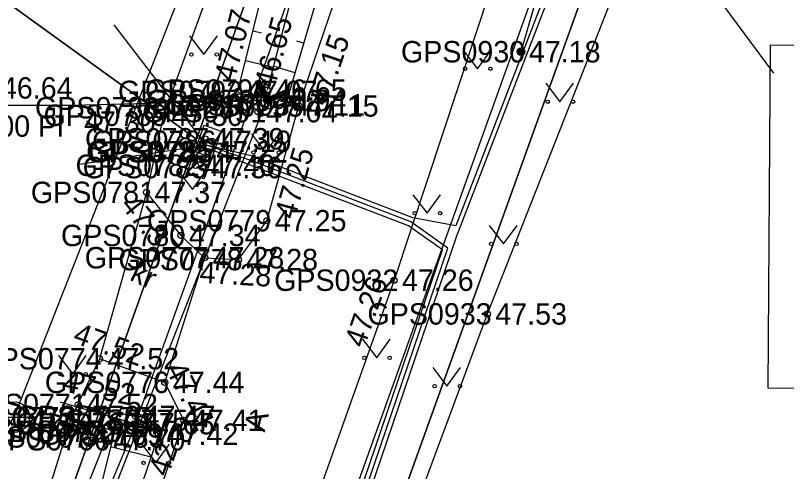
# Model space of a CAD drawing. Extents: x 551623 to 559850, y 6561220 to 6567135.
# Drawn here: x 557032.9 to 557058.11, y 6565381.94 to 6565396.84 of the extents above; entities that cross this region are included whole.
import ezdxf

# ---------------------------------------------------------------- set-up
doc = ezdxf.new("R2010")
doc.units = 0
for name, color, linetype in [('AED', 7, 'Continuous'), ('ELRAJATISMP', 7, 'Continuous'), ('HALJASTUS', 7, 'Continuous'), ('Hoone Elu- või ühiskondlik hoone', 7, 'Continuous'), ('KKAEV', 7, 'Continuous'), ('KORGUS-EH2000', 7, 'Continuous'), ('KPOHULIIN', 7, 'Continuous'), ('KTRASS', 7, 'Continuous'), ('MOOTKORG-EH2000', 7, 'Continuous'), ('MOOTMPUNKT', 7, 'Continuous'), ('MOOTNR', 7, 'Continuous'), ('MOOTPIIR', 7, 'Continuous'), ('MPKAABEL', 7, 'Continuous'), ('PIIR', 7, 'Continuous'), ('POST', 7, 'Continuous'), ('RELJEEF', 7, 'Continuous'), ('TEE', 7, 'Continuous'), ('TRUUP', 7, 'Continuous'), ('VKAEV', 7, 'Continuous'), ('VTRASS', 7, 'Continuous')]:
    doc.layers.add(name, color=color, linetype=linetype)

msp = doc.modelspace()

# ---------------------------------------------------------------- linework, layer by layer
at = {"layer": 'AED'}
for points in [[(557044.623, 6565412.437), (557041.121, 6565402.831), (557037.738, 6565393.584), (557037.46, 6565393.829)], [(557002.463, 6565358.674), (557002.806, 6565358.229), (557006.639, 6565359.576), (557016.541, 6565361.047), (557021.397, 6565361.779), (557023.571, 6565362.386), (557029.506, 6565367.036), (557035.85, 6565382.984), (557035.175, 6565383.077)]]:
    msp.add_lwpolyline(points, dxfattribs=at)
at = {"layer": 'ELRAJATISMP'}
for p, q in [((557038.912, 6565392.828), (557039.476, 6565392.631)), ((557038.823, 6565392.572), (557039.386, 6565392.375)), ((557038.759, 6565392.4), (557039.321, 6565392.199)), ((557038.667, 6565392.144), (557039.229, 6565391.943))]:
    msp.add_line(p, q, dxfattribs=at)
for points in [[(557038.67, 6565392.137), (557039.064, 6565393.264), (557039.628, 6565393.067), (557039.234, 6565391.94)], [(557038.512, 6565391.71), (557038.914, 6565392.835), (557039.476, 6565392.634), (557039.074, 6565391.509)]]:
    msp.add_lwpolyline(points, close=True, dxfattribs=at)
at = {"layer": 'HALJASTUS'}
for p, q in [((557038.592, 6565396.175), (557039.055, 6565395.568)), ((557039.055, 6565395.568), (557039.501, 6565396.175)), ((557047.536, 6565395.71), (557048, 6565395.103)), ((557048, 6565395.103), (557048.445, 6565395.71)), ((557050.235, 6565394.633), (557050.699, 6565394.026)), ((557050.699, 6565394.026), (557051.144, 6565394.633)), ((557040.615, 6565392.974), (557041.078, 6565392.367)), ((557041.078, 6565392.367), (557041.524, 6565392.974)), ((557038.219, 6565391.765), (557038.683, 6565391.159)), ((557038.683, 6565391.159), (557039.128, 6565391.765)), ((557045.89, 6565390.988), (557046.354, 6565390.382)), ((557046.354, 6565390.382), (557046.799, 6565390.988)), ((557048.388, 6565389.987), (557048.851, 6565389.38)), ((557048.851, 6565389.38), (557049.297, 6565389.987)), ((557044.244, 6565386.267), (557044.708, 6565385.66)), ((557044.708, 6565385.66), (557045.153, 6565386.267)), ((557034.308, 6565385.732), (557034.772, 6565385.126)), ((557034.772, 6565385.126), (557035.217, 6565385.732)), ((557046.54, 6565385.34), (557047.003, 6565384.734)), ((557047.003, 6565384.734), (557047.449, 6565385.34)), ((557037.029, 6565382.835), (557037.492, 6565382.228)), ((557037.492, 6565382.228), (557037.938, 6565382.835))]:
    msp.add_line(p, q, dxfattribs=at)
for centre in [(557038.654, 6565395.568), (557039.483, 6565395.568), (557047.599, 6565395.103), (557048.427, 6565395.103), (557050.298, 6565394.026), (557051.126, 6565394.026), (557040.677, 6565392.367), (557041.506, 6565392.367), (557038.282, 6565391.159), (557039.111, 6565391.159), (557045.953, 6565390.382), (557046.781, 6565390.382), (557048.45, 6565389.38), (557049.279, 6565389.38), (557044.307, 6565385.66), (557045.135, 6565385.66), (557034.371, 6565385.126), (557035.199, 6565385.126), (557046.602, 6565384.734), (557047.431, 6565384.734), (557037.091, 6565382.228), (557037.92, 6565382.228)]:
    msp.add_circle(centre, 0.055, dxfattribs=at)
at = {"layer": 'Hoone Elu- või ühiskondlik hoone'}
msp.add_lwpolyline([(557076.284, 6565393.143), (557076.226, 6565386.244), (557067.044, 6565386.32), (557067.03, 6565384.591), (557057.499, 6565384.67), (557057.584, 6565395.879), (557067.365, 6565395.799), (557067.347, 6565393.219)], close=True, dxfattribs=at)
at = {"layer": 'KKAEV'}
msp.add_line((557032.363, 6565383.722), (557033.363, 6565383.722), dxfattribs=at)
msp.add_circle((557032.863, 6565383.722), 0.5, dxfattribs=at)
at = {"layer": 'KORGUS-EH2000'}
for centre in [(557040.171, 6565394.362), (557041.125, 6565394.406), (557042.169, 6565393.888), (557037.738, 6565393.584), (557037.184, 6565391.063), (557041.118, 6565390.14), (557039.085, 6565388.93), (557045.276, 6565388.196), (557048.326, 6565387.095), (557035.648, 6565385.632), (557034.953, 6565384.135), (557034.718, 6565383.704), (557038.407, 6565383.621), (557037.583, 6565383.166)]:
    msp.add_circle(centre, 0.1, dxfattribs=at)
at = {"layer": 'KPOHULIIN'}
msp.add_lwpolyline([(557033.153, 6565351.076), (557050.554, 6565399.565), (557067.065, 6565445.505), (557084.207, 6565493.616), (557103.697, 6565548.895), (557103.697, 6565548.895), (557136.898, 6565642.401), (557153.703, 6565689.258)], dxfattribs=at)
at = {"layer": 'KTRASS'}
for points in [[(557026.803, 6565375.144), (557032.863, 6565383.722), (557042.439, 6565408.103), (557054.708, 6565437.366), (557065.159, 6565467.183), (557074.882, 6565496.793), (557085.218, 6565523.93), (557095.541, 6565553.264), (557105.806, 6565584.058), (557113.235, 6565607.969), (557122.948, 6565634.671), (557136.565, 6565667.041), (557148.593, 6565662.181)], [(557057.691, 6565394.957), (557053.906, 6565400.065)]]:
    msp.add_lwpolyline(points, dxfattribs=at)
at = {"layer": 'MOOTMPUNKT'}
for centre in [(557049.422, 6565395.659), (557040.171, 6565394.362), (557041.125, 6565394.406), (557041.109, 6565394.067), (557037.46, 6565393.829), (557041.728, 6565393.923), (557042.169, 6565393.888), (557037.738, 6565393.584), (557040.826, 6565393.702), (557039.094, 6565392.814), (557039.324, 6565392.734), (557039.203, 6565392.394), (557039.204, 6565392.39), (557038.785, 6565391.95), (557039.018, 6565391.876), (557037.184, 6565391.063), (557041.118, 6565390.14), (557038.31, 6565389.657), (557039.085, 6565388.93), (557040.187, 6565388.87), (557045.276, 6565388.196), (557048.326, 6565387.095), (557035.648, 6565385.632), (557037.783, 6565384.859), (557034.953, 6565384.135), (557034.718, 6565383.704), (557036.831, 6565383.744), (557036.81, 6565383.508), (557038.407, 6565383.621), (557036.134, 6565383.261), (557037.583, 6565383.166), (557035.175, 6565383.077), (557035.85, 6565382.984)]:
    msp.add_circle(centre, 0.1, dxfattribs=at)
at = {"layer": 'MOOTPIIR'}
for points in [[(557043.61, 6565374.404), (557048.326, 6565387.095), (557054.958, 6565403.892), (557057.368, 6565411.903), (557059.124, 6565415.827), (557061.076, 6565421.817), (557066.752, 6565436.836), (557070.253, 6565448.143), (557075.528, 6565462.304), (557079.528, 6565474.038), (557080.455, 6565474.425), (557081.9, 6565473.857), (557083.68, 6565476.148), (557106.788, 6565458.587)], [(557055.674, 6565441.463), (557049.377, 6565425.485), (557046.583, 6565418.311), (557041.121, 6565402.831), (557037.738, 6565393.584), (557037.184, 6565391.063), (557035.648, 6565385.632), (557034.718, 6565383.704), (557029.506, 6565367.036)]]:
    msp.add_lwpolyline(points, dxfattribs=at)
at = {"layer": 'MPKAABEL'}
for q in [(557036.125, 6565396.535), (557034.992, 6565391.978)]:
    msp.add_line((557039.149, 6565392.602), q, dxfattribs=at)
for points in [[(557041.614, 6565511.821), (557041.772, 6565511.886), (557042.818, 6565510.774), (557053.673, 6565501.545), (557060.475, 6565496.622), (557065.356, 6565493.311), (557071.711, 6565488.112), (557074.069, 6565485.535), (557079.835, 6565481.051), (557079.514, 6565479.177), (557067.572, 6565445.561), (557061.597, 6565429.033), (557050.98, 6565399.528), (557047.292, 6565389.968), (557045.893, 6565390.234), (557040.648, 6565392.251), (557039.149, 6565392.602)], [(557042.389, 6565375.131), (557047.328, 6565389.645), (557051.121, 6565399.476), (557061.738, 6565428.982), (557067.713, 6565445.51), (557079.656, 6565479.128), (557081.243, 6565479.739), (557093.369, 6565470.498), (557109.825, 6565457.596), (557112.764, 6565455.196), (557115.632, 6565452.599), (557121.691, 6565447.648), (557127.024, 6565443.31), (557128.298, 6565442.623), (557128.368, 6565442.376)], [(557026.944, 6565351.307), (557026.275, 6565352.031), (557026.85, 6565352.489), (557030.181, 6565352.036), (557030.832, 6565352.142), (557031.254, 6565354.582), (557032.31, 6565355.669), (557032.831, 6565356.843), (557036.94, 6565364.079), (557040.462, 6565370.118), (557042.247, 6565375.18), (557047.033, 6565389.243), (557045.822, 6565390.101), (557040.597, 6565392.11), (557039.149, 6565392.602)], [(557030.435, 6565352.23), (557030.703, 6565352.273), (557031.114, 6565354.653), (557032.184, 6565355.754), (557032.696, 6565356.91), (557036.81, 6565364.154), (557040.325, 6565370.181), (557042.105, 6565375.229), (557046.855, 6565389.186), (557045.75, 6565389.968), (557040.546, 6565391.969), (557039.308, 6565392.45)]]:
    msp.add_lwpolyline(points, dxfattribs=at)
at = {"layer": 'PIIR'}
msp.add_lwpolyline([(557029.66, 6565367.15), (557038.82, 6565392.8), (557050.42, 6565425.29), (557071.98, 6565485.55), (557080.53, 6565479.22), (557059.31, 6565419.38), (557040.94, 6565368.35)], dxfattribs=at)
for points in [[(556988.06, 6565483.55), (557014.96, 6565458.42), (557050.42, 6565425.29), (557038.82, 6565392.8), (556973.69, 6565439.84)], [(556973.69, 6565439.84), (557038.82, 6565392.8), (557029.66, 6565367.15), (557023.11, 6565362.17), (557002.72, 6565358.37), (556964.1, 6565410.67)], [(557040.94, 6565368.35), (557059.31, 6565419.38), (557080.13, 6565401.49), (557099.01, 6565376.8), (557100.49, 6565372.98), (557059.82, 6565354.66), (557054.74, 6565358.24), (557046.62, 6565361.84), (557042.34, 6565364.29)]]:
    msp.add_lwpolyline(points, close=True, dxfattribs=at)
at = {"layer": 'POST'}
msp.add_lwpolyline([(557050.554, 6565399.565), (557049.422, 6565395.659)], dxfattribs=at)
for radius in [0.125, 0.105, 0.0851, 0.0651, 0.0451, 0.0251, 0.00511]:
    msp.add_circle((557049.422, 6565395.659), radius, dxfattribs=at)
at = {"layer": 'RELJEEF'}
for p, q in [((557040.666, 6565396.347), (557040.938, 6565396.279)), ((557042.32, 6565395.934), (557042.098, 6565395.999)), ((557040.424, 6565395.377), (557041.32, 6565395.154)), ((557042.037, 6565394.975), (557041.328, 6565395.183)), ((557034.718, 6565383.704), (557034.953, 6565384.135)), ((557035.672, 6565383.405), (557035.723, 6565383.569)), ((557036.009, 6565382.76), (557037.332, 6565382.43))]:
    msp.add_line(p, q, dxfattribs=at)
for points in [[(557046.341, 6565408.292), (557043.903, 6565401.315), (557041.728, 6565393.923), (557040.826, 6565393.702), (557040.171, 6565394.362), (557042.081, 6565402.02), (557044.972, 6565409.083), (557045.649, 6565409.072), (557046.341, 6565408.292)], [(557045.447, 6565408.299), (557043.056, 6565401.794), (557041.125, 6565394.406)], [(557034.953, 6565384.135), (557036.831, 6565383.744), (557037.583, 6565383.166), (557036.493, 6565379.967), (557030.432, 6565366.226), (557027.967, 6565363.758), (557024.518, 6565361.736), (557024.179, 6565362.049)], [(557034.718, 6565383.704), (557036.134, 6565383.261), (557035.491, 6565380.688), (557029.897, 6565366.902), (557027.683, 6565363.964), (557024.179, 6565362.049)]]:
    msp.add_lwpolyline(points, dxfattribs=at)
at = {"layer": 'TEE'}
msp.add_line((557037.783, 6565384.859), (557035.648, 6565385.632), dxfattribs=at)
for points in [[(557037.039, 6565379.596), (557038.407, 6565383.621), (557037.783, 6565384.859), (557039.085, 6565388.93), (557040.187, 6565388.87), (557041.118, 6565390.14), (557042.169, 6565393.888), (557044.619, 6565401.094), (557047.251, 6565408.071), (557046.425, 6565409.026), (557049.36, 6565417.056), (557050.523, 6565417.028), (557053.381, 6565424.414), (557059.245, 6565440.391), (557062.786, 6565450.201), (557067.916, 6565464.787), (557072.487, 6565478.006), (557075.324, 6565486.609)], [(557062.679, 6565438.274), (557057.567, 6565423.262), (557057.245, 6565420.116), (557057.701, 6565417.582), (557056.589, 6565414.696), (557055.14, 6565416.218), (557050.59, 6565403.317), (557048.958, 6565399.33), (557045.276, 6565388.196), (557040.597, 6565375.018)], [(557037.184, 6565391.063), (557038.31, 6565389.657), (557039.085, 6565388.93)]]:
    msp.add_lwpolyline(points, dxfattribs=at)
at = {"layer": 'TRUUP'}
for p, q in [((557040.891, 6565394.744), (557040.761, 6565394.687)), ((557040.761, 6565394.687), (557041.072, 6565393.973)), ((557040.788, 6565394.699), (557040.784, 6565394.633)), ((557040.814, 6565394.71), (557040.806, 6565394.583)), ((557040.826, 6565394.715), (557041.109, 6565394.067)), ((557040.839, 6565394.721), (557040.829, 6565394.532)), ((557040.865, 6565394.732), (557040.851, 6565394.481)), ((557040.891, 6565394.743), (557040.873, 6565394.43)), ((557040.891, 6565394.744), (557041.146, 6565394.161)), ((557040.913, 6565394.695), (557040.895, 6565394.379)), ((557040.935, 6565394.644), (557040.918, 6565394.328)), ((557040.957, 6565394.593), (557040.94, 6565394.277)), ((557040.979, 6565394.542), (557040.962, 6565394.226)), ((557041.002, 6565394.491), (557040.984, 6565394.175)), ((557041.024, 6565394.44), (557041.006, 6565394.124)), ((557041.046, 6565394.389), (557041.029, 6565394.073)), ((557041.068, 6565394.338), (557041.051, 6565394.022)), ((557041.109, 6565394.067), (557041.757, 6565394.35)), ((557041.146, 6565394.161), (557041.729, 6565394.415)), ((557041.518, 6565394.323), (557041.509, 6565394.164)), ((557041.544, 6565394.335), (557041.535, 6565394.175)), ((557041.57, 6565394.346), (557041.561, 6565394.187)), ((557041.595, 6565394.357), (557041.586, 6565394.198)), ((557041.621, 6565394.368), (557041.612, 6565394.209)), ((557041.646, 6565394.379), (557041.638, 6565394.22)), ((557041.672, 6565394.391), (557041.663, 6565394.231)), ((557041.698, 6565394.402), (557041.689, 6565394.243)), ((557041.723, 6565394.413), (557041.715, 6565394.254)), ((557041.729, 6565394.415), (557041.785, 6565394.285)), ((557041.746, 6565394.374), (557041.74, 6565394.265)), ((557041.769, 6565394.323), (557041.766, 6565394.276)), ((557041.109, 6565394.067), (557023.929, 6565350.307)), ((557041.072, 6565393.973), (557041.785, 6565394.285)), ((557041.091, 6565394.287), (557041.073, 6565393.974)), ((557041.113, 6565394.236), (557041.099, 6565393.985)), ((557041.135, 6565394.185), (557041.124, 6565393.996)), ((557041.159, 6565394.167), (557041.15, 6565394.008)), ((557041.185, 6565394.178), (557041.176, 6565394.019)), ((557041.21, 6565394.189), (557041.201, 6565394.03)), ((557041.236, 6565394.2), (557041.227, 6565394.041)), ((557041.262, 6565394.211), (557041.253, 6565394.052)), ((557041.287, 6565394.223), (557041.278, 6565394.063)), ((557041.313, 6565394.234), (557041.304, 6565394.075)), ((557041.339, 6565394.245), (557041.33, 6565394.086)), ((557041.364, 6565394.256), (557041.355, 6565394.097)), ((557041.39, 6565394.267), (557041.381, 6565394.108)), ((557041.416, 6565394.279), (557041.407, 6565394.119)), ((557041.441, 6565394.29), (557041.432, 6565394.131)), ((557041.467, 6565394.301), (557041.458, 6565394.142)), ((557041.493, 6565394.312), (557041.484, 6565394.153))]:
    msp.add_line(p, q, dxfattribs=at)
msp.add_lwpolyline([(557041.109, 6565394.067), (557034.746, 6565393.9), (557027.422, 6565393.9)], dxfattribs=at)
at = {"layer": 'VKAEV'}
for p, q in [((557036.46, 6565383.508), (557037.16, 6565383.508)), ((557036.562, 6565383.26), (557036.423, 6565383.121)), ((557037.057, 6565383.26), (557037.197, 6565383.121))]:
    msp.add_line(p, q, dxfattribs=at)
msp.add_circle((557036.81, 6565383.508), 0.35, dxfattribs=at)
at = {"layer": 'VTRASS'}
msp.add_line((557036.81, 6565383.508), (557034.358, 6565384.213), dxfattribs=at)
msp.add_lwpolyline([(557145.322, 6565689.495), (557134.032, 6565659.135), (557130.382, 6565646.475), (557120.112, 6565618.925), (557118.572, 6565614.685), (557109.512, 6565589.115), (557108.482, 6565586.205), (557104.61, 6565573.91), (557101.828, 6565566.771), (557100.892, 6565564.715), (557100.207, 6565563.094), (557095.302, 6565548.745), (557082.162, 6565511.115), (557077.662, 6565498.385), (557074.832, 6565487.185), (557073.992, 6565486.035), (557070.902, 6565479.045), (557049.552, 6565418.835), (557036.81, 6565383.508), (557036.652, 6565383.055), (557029.612, 6565366.205)], dxfattribs=at)

# ---------------------------------------------------------------- texts
at = {"layer": 'KORGUS-EH2000'}
for s, rotation, p in [(' 47.07', 76, (557040.002, 6565394.404)), (' 46.65', 75.357, (557041.306, 6565394.176)), (' 47.15', 71.223, (557042.998, 6565393.606)), (' 47.25', 74.3373, (557041.961, 6565389.904)), (' 47.37', 308.6752, (557036.142, 6565390.845)), (' 47.28', 356.9037, (557038.646, 6565388.124)), (' 47.26', 70.4525, (557044.209, 6565385.712)), (' 47.52', 340.0902, (557034.5, 6565386.258)), (' 47.41', 296.7702, (557037.672, 6565385.536)), (' 47.52', 348.2304, (557034.171, 6565384.622)), (' 47.75', 342.6543, (557033.033, 6565383.463)), (' 47.42', 71.1882, (557037.387, 6565380.27))]:
    msp.add_text(s, height=0.7, rotation=rotation, dxfattribs=at).set_placement(p)
for s, p in [(' 47.30', (557034.883, 6565393.013)), (' 47.53', (557048.326, 6565386.745))]:
    msp.add_text(s, height=0.7, dxfattribs=at).set_placement(p)
at = {"layer": 'MOOTKORG-EH2000'}
for s, p in [(' 47.18', (557049.422, 6565395.309)), (' 47.07', (557040.171, 6565394.012)), (' 46.65', (557041.125, 6565394.056)), (' 46.94', (557041.109, 6565393.717)), (' 47.28', (557037.46, 6565393.479)), (' 47.11', (557041.728, 6565393.573)), (' 47.15', (557042.169, 6565393.538)), (' 47.30', (557037.738, 6565393.234)), (' 47.04', (557040.826, 6565393.352)), (' 47.39', (557039.094, 6565392.464)), (' 47.19', (557039.324, 6565392.384)), (' 47.22', (557039.203, 6565392.044)), (' 47.22', (557039.204, 6565392.04)), (' 47.40', (557038.785, 6565391.6)), (' 47.36', (557039.018, 6565391.525)), (' 47.37', (557037.184, 6565390.713)), (' 47.25', (557041.118, 6565389.79)), (' 47.34', (557038.31, 6565389.307)), (' 47.28', (557039.085, 6565388.58)), (' 47.28', (557040.187, 6565388.52)), (' 47.26', (557045.276, 6565387.846)), (' 47.53', (557048.326, 6565386.745)), (' 47.52', (557035.648, 6565385.282)), (' 47.44', (557037.783, 6565384.509)), (' 47.52', (557034.953, 6565383.785)), (' 47.75', (557034.718, 6565383.354)), (' 47.47', (557036.831, 6565383.394)), (' 47.65', (557036.81, 6565383.158)), (' 47.41', (557038.407, 6565383.271)), (' 47.70', (557036.134, 6565382.911)), (' 47.42', (557037.583, 6565382.816)), (' 47.83', (557035.175, 6565382.727)), (' 47.70', (557035.85, 6565382.634))]:
    msp.add_text(s, height=0.7, dxfattribs=at).set_placement(p)
at = {"layer": 'MOOTNR'}
for s, p in [('GPS0930 ', (557045.502, 6565395.309)), ('GPS0792 ', (557036.252, 6565394.012)), ('GPS0794 ', (557037.135, 6565394.056)), ('GPS0790 ', (557037.189, 6565393.717)), ('GPS0788 ', (557033.54, 6565393.479)), ('GPS0793 ', (557037.808, 6565393.573)), ('GPS0795 ', (557038.25, 6565393.538)), ('GPS0789 ', (557033.818, 6565393.234)), ('GPS0791 ', (557037.046, 6565393.352)), ('GPS0787 ', (557035.174, 6565392.464)), ('GPS0786 ', (557035.405, 6565392.384)), ('GPS0784 ', (557035.213, 6565392.044)), ('GPS0785 ', (557035.285, 6565392.04)), ('GPS0782 ', (557034.866, 6565391.6)), ('GPS0783 ', (557035.098, 6565391.525)), ('GPS0781 ', (557033.404, 6565390.713)), ('GPS0779 ', (557037.199, 6565389.79)), ('GPS0780 ', (557034.39, 6565389.307)), ('GPS0777 ', (557035.166, 6565388.58)), ('GPS0778 ', (557036.267, 6565388.52)), ('GPS0932 ', (557041.356, 6565387.846)), ('GPS0933 ', (557044.406, 6565386.745)), ('GPS0774 ', (557031.658, 6565385.282)), ('GPS0776 ', (557033.863, 6565384.509)), ('GPS0771 ', (557031.173, 6565383.785)), ('GPS0773 ', (557030.798, 6565383.354)), ('GPS0770 ', (557032.912, 6565383.394)), ('GPS0768 ', (557032.89, 6565383.158)), ('GPS0775 ', (557034.487, 6565383.271)), ('GPS0772 ', (557032.215, 6565382.911)), ('GPS0769 ', (557033.663, 6565382.816)), ('GPS0767 ', (557031.255, 6565382.727)), ('GPS0766 ', (557031.93, 6565382.634))]:
    msp.add_text(s, height=0.7, dxfattribs=at).set_placement(p)
at = {"layer": 'TEE'}
for s, rotation, p in [('kr', 334.4622, (557036.602, 6565388.217)), ('A', 76.7941, (557041.044, 6565383.212))]:
    msp.add_text(s, height=0.7, rotation=rotation, dxfattribs=at).set_placement(p)
at = {"layer": 'TRUUP'}
for s, p in [('toru põhi H=46.64', (557027.3, 6565394.127)), ('ø300 Pl', (557031.248, 6565392.881))]:
    msp.add_text(s, height=0.7, dxfattribs=at).set_placement(p)

doc.saveas('drawing.dxf')
